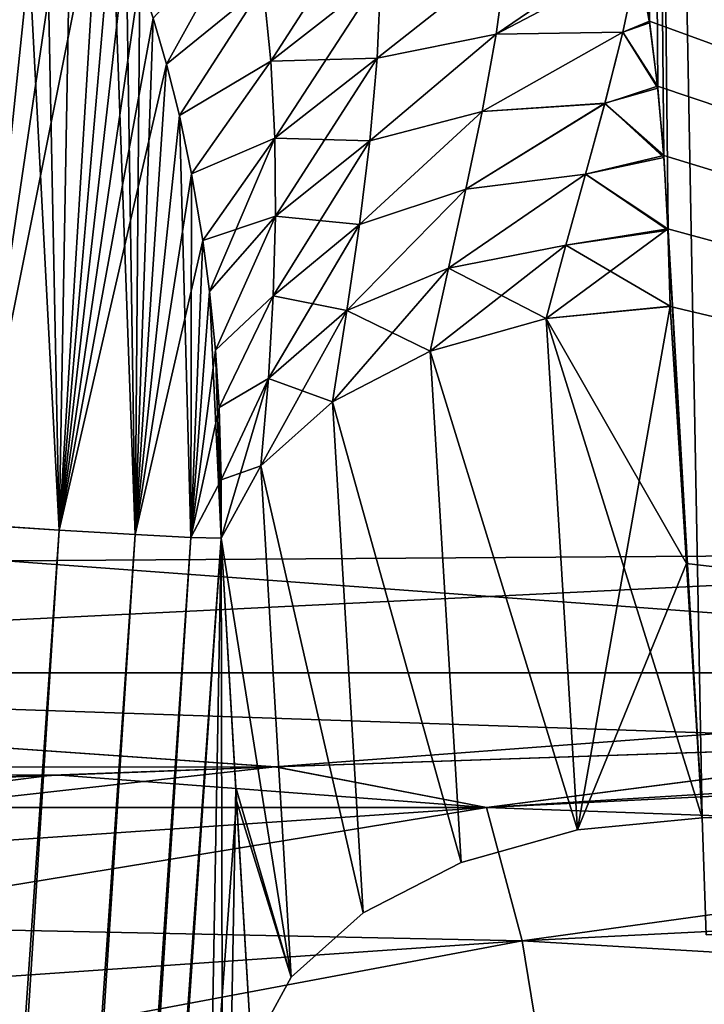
# Model space of a CAD drawing. Header units: millimetres. Extents: x -39 to 39, y -36 to 85.
# Tile 272 of 427: x -17.771 to -17.303, y 71.692 to 72.365. Entities that reach past the tile are written whole.
import ezdxf

# ---------------------------------------------------------------- set-up
doc = ezdxf.new("R2010")
doc.units = ezdxf.units.MM
doc.header["$LTSCALE"] = 65.185185
for name, color, linetype in [('4', 7, 'CONTINUOUS'), ('411', 7, 'CONTINUOUS'), ('413', 7, 'CONTINUOUS'), ('416', 7, 'CONTINUOUS'), ('418', 7, 'CONTINUOUS'), ('425', 7, 'CONTINUOUS'), ('427', 7, 'CONTINUOUS'), ('449', 7, 'CONTINUOUS'), ('450', 7, 'CONTINUOUS'), ('565', 7, 'CONTINUOUS'), ('568', 7, 'CONTINUOUS'), ('570', 7, 'CONTINUOUS'), ('575', 7, 'CONTINUOUS'), ('6', 7, 'CONTINUOUS'), ('628', 7, 'CONTINUOUS'), ('633', 7, 'CONTINUOUS'), ('635', 7, 'CONTINUOUS'), ('636', 7, 'CONTINUOUS'), ('639', 7, 'CONTINUOUS'), ('640', 7, 'CONTINUOUS'), ('67', 7, 'CONTINUOUS'), ('681', 7, 'CONTINUOUS'), ('686', 7, 'CONTINUOUS'), ('69', 7, 'CONTINUOUS')]:
    doc.layers.add(name, color=color, linetype=linetype)

msp = doc.modelspace()

# ---------------------------------------------------------------- linework, layer by layer
at = {"layer": '4', "color": 7, "linetype": 'CONTINUOUS'}
for points in [[(-38.75, 0, 23), (38.75, 85, 23), (-38.75, 85, 23), (-38.75, 0, 23)], [(-38.75, 0, 23), (38.75, 0, 23), (38.75, 85, 23), (-38.75, 0, 23)]]:
    msp.add_3dface(points, dxfattribs=at)
at = {"layer": '411', "linetype": 'CONTINUOUS'}
for points in [[(-17.34005, 72.3629, -10.25087), (-17.34797, 72.40626, -10.28289), (-17.34758, 74.14621, -11.57919), (-17.34005, 72.3629, -10.25087)], [(-17.33451, 72.31809, -10.21764), (-17.34005, 72.3629, -10.25087), (-17.34758, 74.14621, -11.57919), (-17.33451, 72.31809, -10.21764)], [(-17.33036, 72.27083, -10.18251), (-17.33451, 72.31809, -10.21764), (-17.34758, 74.14621, -11.57919), (-17.33036, 72.27083, -10.18251)], [(-17.32748, 72.22115, -10.1455), (-17.33036, 72.27083, -10.18251), (-17.34758, 74.14621, -11.57919), (-17.32748, 72.22115, -10.1455)], [(-17.30405, 71.81932, -9.84599), (-17.32748, 72.22115, -10.1455), (-17.34758, 74.14621, -11.57919), (-17.30405, 71.81932, -9.84599)], [(-15.9082, 71.8195, -9.88702), (-17.30405, 71.81932, -9.84599), (-17.34758, 74.14621, -11.57919), (-15.9082, 71.8195, -9.88702)], [(-14.35254, 74.14621, -11.57919), (-15.9082, 71.8195, -9.88702), (-17.34758, 74.14621, -11.57919), (-14.35254, 74.14621, -11.57919)], [(-17.32595, 72.16901, -10.10658), (-17.32748, 72.22115, -10.1455), (-17.31496, 71.99312, -9.97554), (-17.32595, 72.16901, -10.10658)], [(-17.31496, 71.99312, -9.97554), (-17.32748, 72.22115, -10.1455), (-17.30405, 71.81932, -9.84599), (-17.31496, 71.99312, -9.97554)]]:
    msp.add_3dface(points, dxfattribs=at)
at = {"layer": '413', "linetype": 'CONTINUOUS'}
for points in [[(-17.34797, 72.40627, 10.2829), (-17.34023, 72.36409, 10.25174), (-17.34794, 74.14621, 11.57918), (-17.34797, 72.40627, 10.2829)], [(-17.34023, 72.36409, 10.25174), (-15.84942, 71.8195, 9.88709), (-17.34794, 74.14621, 11.57918), (-17.34023, 72.36409, 10.25174)], [(-15.84942, 71.8195, 9.88709), (-15.79792, 71.8195, 9.88704), (-17.34794, 74.14621, 11.57918), (-15.84942, 71.8195, 9.88709)], [(-17.34794, 74.14621, 11.57918), (-15.79792, 71.8195, 9.88704), (-14.35288, 74.14621, 11.5792), (-17.34794, 74.14621, 11.57918)], [(-17.33464, 72.31949, 10.21868), (-15.84942, 71.8195, 9.88709), (-17.34023, 72.36409, 10.25174), (-17.33464, 72.31949, 10.21868)], [(-17.33044, 72.27211, 10.18346), (-15.84942, 71.8195, 9.88709), (-17.33464, 72.31949, 10.21868), (-17.33044, 72.27211, 10.18346)], [(-17.32752, 72.22195, 10.14609), (-15.84942, 71.8195, 9.88709), (-17.33044, 72.27211, 10.18346), (-17.32752, 72.22195, 10.14609)], [(-17.32595, 72.169, 10.10657), (-15.84942, 71.8195, 9.88709), (-17.32752, 72.22195, 10.14609), (-17.32595, 72.169, 10.10657)], [(-17.31496, 71.99314, 9.97555), (-15.84942, 71.8195, 9.88709), (-17.32595, 72.169, 10.10657), (-17.31496, 71.99314, 9.97555)], [(-17.30405, 71.81932, 9.84599), (-15.84942, 71.8195, 9.88709), (-17.31496, 71.99314, 9.97555), (-17.30405, 71.81932, 9.84599)]]:
    msp.add_3dface(points, dxfattribs=at)
at = {"layer": '416', "color": 2, "linetype": 'CONTINUOUS'}
for points in [[(-15.85, 73.91439, -8.94596), (-17.85714, 73.93346, -8.89833), (-15.85012, 72.00353, -7.53886), (-15.85, 73.91439, -8.94596)], [(-16.82336, 72.00131, -7.50959), (-17.85714, 73.93346, -8.89833), (-17.78031, 71.99487, -7.42307), (-16.82336, 72.00131, -7.50959)], [(-15.85012, 72.00353, -7.53886), (-17.85714, 73.93346, -8.89833), (-16.82336, 72.00131, -7.50959), (-15.85012, 72.00353, -7.53886)]]:
    msp.add_3dface(points, dxfattribs=at)
at = {"layer": '418', "color": 2, "linetype": 'CONTINUOUS'}
for points in [[(-17.85717, 73.93346, 8.89832), (-15.85002, 73.91439, 8.94596), (-16.82312, 72.00131, 7.5096), (-17.85717, 73.93346, 8.89832)], [(-17.78012, 71.99487, 7.4231), (-17.85717, 73.93346, 8.89832), (-16.82312, 72.00131, 7.5096), (-17.78012, 71.99487, 7.4231)]]:
    msp.add_3dface(points, dxfattribs=at)
at = {"layer": '425', "linetype": 'CONTINUOUS'}
for points in [[(-17.78012, 71.99487, 7.4231), (-16.82312, 72.00131, 7.5096), (-18.51389, 71.91839, 7.24847), (-17.78012, 71.99487, 7.4231)], [(-16.82312, 72.00131, 7.5096), (-16.74102, 71.91839, 7.43606), (-18.51389, 71.91839, 7.24847), (-16.82312, 72.00131, 7.5096)], [(-19.05471, 71.85383, 7.05216), (-18.51389, 71.91839, 7.24847), (-17.59628, 71.85401, 7.27208), (-19.05471, 71.85383, 7.05216)], [(-18.51389, 71.91839, 7.24847), (-16.74102, 71.91839, 7.43606), (-17.59628, 71.85401, 7.27208), (-18.51389, 71.91839, 7.24847)], [(-17.59628, 71.85401, 7.27208), (-16.74102, 71.91839, 7.43606), (-17.1081, 71.87076, 7.34608), (-17.59628, 71.85401, 7.27208)], [(-19.05471, 71.85383, 7.05216), (-17.59628, 71.85401, 7.27208), (-17.74857, 71.84831, 7.24384), (-19.05471, 71.85383, 7.05216)], [(-19.05471, 71.85383, 7.05216), (-17.74857, 71.84831, 7.24384), (-18.33746, 71.82629, 7.11102), (-19.05471, 71.85383, 7.05216)]]:
    msp.add_3dface(points, dxfattribs=at)
at = {"layer": '427', "linetype": 'CONTINUOUS'}
for points in [[(-16.82336, 72.00131, -7.50959), (-17.78031, 71.99487, -7.42307), (-16.74098, 71.91839, -7.43606), (-16.82336, 72.00131, -7.50959)], [(-17.78031, 71.99487, -7.42307), (-18.51385, 71.91839, -7.24847), (-16.74098, 71.91839, -7.43606), (-17.78031, 71.99487, -7.42307)], [(-19.05512, 71.85383, -7.05208), (-17.59595, 71.85401, -7.27213), (-18.51385, 71.91839, -7.24847), (-19.05512, 71.85383, -7.05208)], [(-17.59595, 71.85401, -7.27213), (-17.10698, 71.8708, -7.34623), (-18.51385, 71.91839, -7.24847), (-17.59595, 71.85401, -7.27213)], [(-18.51385, 71.91839, -7.24847), (-17.10698, 71.8708, -7.34623), (-16.74098, 71.91839, -7.43606), (-18.51385, 71.91839, -7.24847)], [(-17.59595, 71.85401, -7.27213), (-19.05512, 71.85383, -7.05208), (-17.74283, 71.84852, -7.24494), (-17.59595, 71.85401, -7.27213)], [(-17.74283, 71.84852, -7.24494), (-19.05512, 71.85383, -7.05208), (-18.33741, 71.82629, -7.11102), (-17.74283, 71.84852, -7.24494)]]:
    msp.add_3dface(points, dxfattribs=at)
at = {"layer": '449', "linetype": 'CONTINUOUS'}
for points in [[(-17.63308, 72.01038, -10.29511), (-17.64971, 71.07908, -10.01181), (-17.99473, 66.72761, -10.2187), (-17.63308, 72.01038, -10.29511)], [(-17.63171, 71.35942, -10.02269), (-17.64971, 71.07908, -10.01181), (-17.63308, 72.01038, -10.29511), (-17.63171, 71.35942, -10.02269)], [(-17.623, 71.84007, -10.16819), (-17.63171, 71.35942, -10.02269), (-17.63308, 72.01038, -10.29511), (-17.623, 71.84007, -10.16819)], [(-17.61237, 71.66057, -10.03436), (-17.63171, 71.35942, -10.02269), (-17.623, 71.84007, -10.16819), (-17.61237, 71.66057, -10.03436)]]:
    msp.add_3dface(points, dxfattribs=at)
at = {"layer": '450', "linetype": 'CONTINUOUS'}
for points in [[(-17.63308, 72.01038, 10.29511), (-17.96563, 67.15386, 10.22532), (-17.62246, 71.83096, 10.1614), (-17.63308, 72.01038, 10.29511)], [(-17.62246, 71.83096, 10.1614), (-17.96563, 67.15386, 10.22532), (-17.61237, 71.66057, 10.03436), (-17.62246, 71.83096, 10.1614)]]:
    msp.add_3dface(points, dxfattribs=at)
at = {"layer": '565', "linetype": 'CONTINUOUS'}
for points in [[(-17.32595, 72.16901, -10.10658), (-17.38938, 71.81103, -9.85033), (-17.41077, 72.16061, -10.11111), (-17.32595, 72.16901, -10.10658)], [(-17.32595, 72.16901, -10.10658), (-17.31496, 71.99312, -9.97554), (-17.38938, 71.81103, -9.85033), (-17.32595, 72.16901, -10.10658)], [(-17.41077, 72.16061, -10.11111), (-17.38938, 71.81103, -9.85033), (-17.49001, 72.13824, -10.13484), (-17.41077, 72.16061, -10.11111)], [(-17.49001, 72.13824, -10.13484), (-17.46883, 71.7887, -9.87395), (-17.55687, 72.10373, -10.17585), (-17.49001, 72.13824, -10.13484)], [(-17.38938, 71.81103, -9.85033), (-17.46883, 71.7887, -9.87395), (-17.49001, 72.13824, -10.13484), (-17.38938, 71.81103, -9.85033)], [(-17.55687, 72.10373, -10.17585), (-17.5359, 71.75417, -9.91493), (-17.6059, 72.05991, -10.23079), (-17.55687, 72.10373, -10.17585)], [(-17.46883, 71.7887, -9.87395), (-17.5359, 71.75417, -9.91493), (-17.55687, 72.10373, -10.17585), (-17.46883, 71.7887, -9.87395)], [(-17.58509, 71.71026, -9.96989), (-17.63308, 72.01038, -10.29511), (-17.6059, 72.05991, -10.23079), (-17.58509, 71.71026, -9.96989)], [(-17.5359, 71.75417, -9.91493), (-17.58509, 71.71026, -9.96989), (-17.6059, 72.05991, -10.23079), (-17.5359, 71.75417, -9.91493)], [(-17.623, 71.84007, -10.16819), (-17.63308, 72.01038, -10.29511), (-17.58509, 71.71026, -9.96989), (-17.623, 71.84007, -10.16819)], [(-17.31496, 71.99312, -9.97554), (-17.30405, 71.81932, -9.84599), (-17.38938, 71.81103, -9.85033), (-17.31496, 71.99312, -9.97554)], [(-17.61237, 71.66057, -10.03436), (-17.623, 71.84007, -10.16819), (-17.58509, 71.71026, -9.96989), (-17.61237, 71.66057, -10.03436)]]:
    msp.add_3dface(points, dxfattribs=at)
at = {"layer": '568', "linetype": 'CONTINUOUS'}
for points in [[(-17.31496, 71.99314, 9.97555), (-17.32595, 72.169, 10.10657), (-17.41077, 72.16061, 10.11111), (-17.31496, 71.99314, 9.97555)], [(-17.41077, 72.16061, 10.11111), (-17.49001, 72.13824, 10.13484), (-17.38938, 71.81103, 9.85033), (-17.41077, 72.16061, 10.11111)], [(-17.30405, 71.81932, 9.84599), (-17.31496, 71.99314, 9.97555), (-17.41077, 72.16061, 10.11111), (-17.30405, 71.81932, 9.84599)], [(-17.30405, 71.81932, 9.84599), (-17.41077, 72.16061, 10.11111), (-17.38938, 71.81103, 9.85033), (-17.30405, 71.81932, 9.84599)], [(-17.49001, 72.13824, 10.13484), (-17.55687, 72.10373, 10.17585), (-17.46883, 71.7887, 9.87395), (-17.49001, 72.13824, 10.13484)], [(-17.38938, 71.81103, 9.85033), (-17.49001, 72.13824, 10.13484), (-17.46883, 71.7887, 9.87395), (-17.38938, 71.81103, 9.85033)], [(-17.55687, 72.10373, 10.17585), (-17.6059, 72.05991, 10.23079), (-17.5359, 71.75417, 9.91493), (-17.55687, 72.10373, 10.17585)], [(-17.46883, 71.7887, 9.87395), (-17.55687, 72.10373, 10.17585), (-17.5359, 71.75417, 9.91493), (-17.46883, 71.7887, 9.87395)], [(-17.6059, 72.05991, 10.23079), (-17.63308, 72.01038, 10.29511), (-17.58509, 71.71026, 9.96989), (-17.6059, 72.05991, 10.23079)], [(-17.5359, 71.75417, 9.91493), (-17.6059, 72.05991, 10.23079), (-17.58509, 71.71026, 9.96989), (-17.5359, 71.75417, 9.91493)], [(-17.63308, 72.01038, 10.29511), (-17.62246, 71.83096, 10.1614), (-17.58509, 71.71026, 9.96989), (-17.63308, 72.01038, 10.29511)], [(-17.62246, 71.83096, 10.1614), (-17.61237, 71.66057, 10.03436), (-17.58509, 71.71026, 9.96989), (-17.62246, 71.83096, 10.1614)]]:
    msp.add_3dface(points, dxfattribs=at)
at = {"layer": '570', "linetype": 'CONTINUOUS'}
msp.add_3dface([(-15.84942, 71.8195, 9.88709), (-17.30405, 71.81932, 9.84599), (-17.30134, 71.73927, 9.80334), (-15.84942, 71.8195, 9.88709)], dxfattribs=at)
at = {"layer": '575', "linetype": 'CONTINUOUS'}
msp.add_3dface([(-17.30405, 71.81932, -9.84599), (-15.9082, 71.8195, -9.88702), (-17.30134, 71.73927, -9.80334), (-17.30405, 71.81932, -9.84599)], dxfattribs=at)
at = {"layer": '6', "color": 7, "linetype": 'CONTINUOUS'}
for points in [[(38.75, 0, -23), (-38.75, 85, -23), (38.75, 85, -23), (38.75, 0, -23)], [(38.75, 0, -23), (-38.75, 0, -23), (-38.75, 85, -23), (38.75, 0, -23)]]:
    msp.add_3dface(points, dxfattribs=at)
at = {"layer": '628', "linetype": 'CONTINUOUS'}
for points in [[(-17.74385, 72.01605, -10.44127), (-18.42881, 62.1, -10.29075), (-17.80441, 72.01997, -10.45914), (-17.74385, 72.01605, -10.44127)], [(-18.37252, 62.1, -10.2549), (-18.42881, 62.1, -10.29075), (-17.74385, 72.01605, -10.44127), (-18.37252, 62.1, -10.2549)], [(-17.69186, 72.01296, -10.40533), (-18.37252, 62.1, -10.2549), (-17.74385, 72.01605, -10.44127), (-17.69186, 72.01296, -10.40533)], [(-18.33158, 62.1, -10.20328), (-18.37252, 62.1, -10.2549), (-17.69186, 72.01296, -10.40533), (-18.33158, 62.1, -10.20328)], [(-17.65366, 72.011, -10.35493), (-18.33158, 62.1, -10.20328), (-17.69186, 72.01296, -10.40533), (-17.65366, 72.011, -10.35493)], [(-17.63308, 72.01038, -10.29511), (-18.33158, 62.1, -10.20328), (-17.65366, 72.011, -10.35493), (-17.63308, 72.01038, -10.29511)], [(-17.63308, 72.01038, -10.29511), (-17.99473, 66.72761, -10.2187), (-18.33158, 62.1, -10.20328), (-17.63308, 72.01038, -10.29511)]]:
    msp.add_3dface(points, dxfattribs=at)
at = {"layer": '633', "linetype": 'CONTINUOUS'}
for points in [[(-17.80441, 72.01997, 10.45914), (-18.42823, 62.1, 10.2905), (-17.74385, 72.01605, 10.44127), (-17.80441, 72.01997, 10.45914)], [(-18.42823, 62.1, 10.2905), (-18.37221, 62.1, 10.25462), (-17.74385, 72.01605, 10.44127), (-18.42823, 62.1, 10.2905)], [(-17.74385, 72.01605, 10.44127), (-18.37221, 62.1, 10.25462), (-17.69186, 72.01296, 10.40533), (-17.74385, 72.01605, 10.44127)], [(-18.37221, 62.1, 10.25462), (-18.33148, 62.1, 10.20309), (-17.69186, 72.01296, 10.40533), (-18.37221, 62.1, 10.25462)], [(-17.69186, 72.01296, 10.40533), (-18.33148, 62.1, 10.20309), (-17.65366, 72.011, 10.35493), (-17.69186, 72.01296, 10.40533)], [(-18.33148, 62.1, 10.20309), (-18.30967, 62.1, 10.14109), (-17.65366, 72.011, 10.35493), (-18.33148, 62.1, 10.20309)], [(-18.30967, 62.1, 10.14109), (-17.96563, 67.15386, 10.22532), (-17.65366, 72.011, 10.35493), (-18.30967, 62.1, 10.14109)], [(-17.96563, 67.15386, 10.22532), (-17.63308, 72.01038, 10.29511), (-17.65366, 72.011, 10.35493), (-17.96563, 67.15386, 10.22532)]]:
    msp.add_3dface(points, dxfattribs=at)
at = {"layer": '635', "linetype": 'CONTINUOUS'}
for points in [[(-17.77011, 72.51894, -10.46569), (-17.80441, 72.01997, -10.45914), (-17.78484, 72.52389, -10.4671), (-17.77011, 72.51894, -10.46569)], [(-17.75353, 72.50755, -10.46255), (-17.80441, 72.01997, -10.45914), (-17.77011, 72.51894, -10.46569), (-17.75353, 72.50755, -10.46255)], [(-17.73522, 72.48732, -10.45694), (-17.80441, 72.01997, -10.45914), (-17.75353, 72.50755, -10.46255), (-17.73522, 72.48732, -10.45694)], [(-17.71666, 72.45786, -10.44854), (-17.80441, 72.01997, -10.45914), (-17.73522, 72.48732, -10.45694), (-17.71666, 72.45786, -10.44854)], [(-17.74385, 72.01605, -10.44127), (-17.80441, 72.01997, -10.45914), (-17.71666, 72.45786, -10.44854), (-17.74385, 72.01605, -10.44127)], [(-17.70734, 72.43934, -10.44311), (-17.74385, 72.01605, -10.44127), (-17.71666, 72.45786, -10.44854), (-17.70734, 72.43934, -10.44311)], [(-17.698, 72.41801, -10.4367), (-17.74385, 72.01605, -10.44127), (-17.70734, 72.43934, -10.44311), (-17.698, 72.41801, -10.4367)], [(-17.68868, 72.39363, -10.42918), (-17.74385, 72.01605, -10.44127), (-17.698, 72.41801, -10.4367), (-17.68868, 72.39363, -10.42918)], [(-17.67945, 72.36595, -10.4204), (-17.74385, 72.01605, -10.44127), (-17.68868, 72.39363, -10.42918), (-17.67945, 72.36595, -10.4204)], [(-17.67037, 72.33468, -10.41015), (-17.74385, 72.01605, -10.44127), (-17.67945, 72.36595, -10.4204), (-17.67037, 72.33468, -10.41015)], [(-17.69186, 72.01296, -10.40533), (-17.74385, 72.01605, -10.44127), (-17.67037, 72.33468, -10.41015), (-17.69186, 72.01296, -10.40533)], [(-17.66159, 72.29944, -10.39821), (-17.69186, 72.01296, -10.40533), (-17.67037, 72.33468, -10.41015), (-17.66159, 72.29944, -10.39821)], [(-17.65325, 72.25963, -10.38427), (-17.69186, 72.01296, -10.40533), (-17.66159, 72.29944, -10.39821), (-17.65325, 72.25963, -10.38427)], [(-17.64558, 72.2141, -10.36783), (-17.69186, 72.01296, -10.40533), (-17.65325, 72.25963, -10.38427), (-17.64558, 72.2141, -10.36783)], [(-17.65366, 72.011, -10.35493), (-17.69186, 72.01296, -10.40533), (-17.64558, 72.2141, -10.36783), (-17.65366, 72.011, -10.35493)], [(-17.64095, 72.17911, -10.35494), (-17.65366, 72.011, -10.35493), (-17.64558, 72.2141, -10.36783), (-17.64095, 72.17911, -10.35494)], [(-17.63696, 72.13892, -10.34002), (-17.65366, 72.011, -10.35493), (-17.64095, 72.17911, -10.35494), (-17.63696, 72.13892, -10.34002)], [(-17.63439, 72.0998, -10.32561), (-17.65366, 72.011, -10.35493), (-17.63696, 72.13892, -10.34002), (-17.63439, 72.0998, -10.32561)], [(-17.63292, 72.05028, -10.30807), (-17.65366, 72.011, -10.35493), (-17.63439, 72.0998, -10.32561), (-17.63292, 72.05028, -10.30807)], [(-17.63308, 72.01038, -10.29511), (-17.65366, 72.011, -10.35493), (-17.63292, 72.05028, -10.30807), (-17.63308, 72.01038, -10.29511)]]:
    msp.add_3dface(points, dxfattribs=at)
at = {"layer": '636', "linetype": 'CONTINUOUS'}
for points in [[(-17.67037, 72.33468, -10.41015), (-17.67945, 72.36595, -10.4204), (-17.61254, 72.43894, -10.38845), (-17.67037, 72.33468, -10.41015)], [(-17.60437, 72.38837, -10.36681), (-17.67037, 72.33468, -10.41015), (-17.61254, 72.43894, -10.38845), (-17.60437, 72.38837, -10.36681)], [(-17.52627, 72.33882, -10.29045), (-17.52382, 72.39538, -10.31951), (-17.43763, 72.40861, -10.29391), (-17.52627, 72.33882, -10.29045)], [(-17.44508, 72.35521, -10.26073), (-17.52627, 72.33882, -10.29045), (-17.43763, 72.40861, -10.29391), (-17.44508, 72.35521, -10.26073)], [(-17.34797, 72.40626, -10.28289), (-17.44508, 72.35521, -10.26073), (-17.43763, 72.40861, -10.29391), (-17.34797, 72.40626, -10.28289)], [(-17.44508, 72.35521, -10.26073), (-17.34797, 72.40626, -10.28289), (-17.35847, 72.35651, -10.2459), (-17.44508, 72.35521, -10.26073)], [(-17.34797, 72.40626, -10.28289), (-17.34005, 72.3629, -10.25087), (-17.35847, 72.35651, -10.2459), (-17.34797, 72.40626, -10.28289)], [(-17.59915, 72.33669, -10.34496), (-17.60437, 72.38837, -10.36681), (-17.52382, 72.39538, -10.31951), (-17.59915, 72.33669, -10.34496)], [(-17.52627, 72.33882, -10.29045), (-17.59915, 72.33669, -10.34496), (-17.52382, 72.39538, -10.31951), (-17.52627, 72.33882, -10.29045)], [(-17.66159, 72.29944, -10.39821), (-17.67037, 72.33468, -10.41015), (-17.60437, 72.38837, -10.36681), (-17.66159, 72.29944, -10.39821)], [(-17.59915, 72.33669, -10.34496), (-17.66159, 72.29944, -10.39821), (-17.60437, 72.38837, -10.36681), (-17.59915, 72.33669, -10.34496)], [(-17.34005, 72.3629, -10.25087), (-17.33451, 72.31809, -10.21764), (-17.35847, 72.35651, -10.2459), (-17.34005, 72.3629, -10.25087)], [(-17.53129, 72.28211, -10.26205), (-17.52627, 72.33882, -10.29045), (-17.44508, 72.35521, -10.26073), (-17.53129, 72.28211, -10.26205)], [(-17.45467, 72.30218, -10.22882), (-17.53129, 72.28211, -10.26205), (-17.44508, 72.35521, -10.26073), (-17.45467, 72.30218, -10.22882)], [(-17.45467, 72.30218, -10.22882), (-17.44508, 72.35521, -10.26073), (-17.35847, 72.35651, -10.2459), (-17.45467, 72.30218, -10.22882)], [(-17.37074, 72.30783, -10.21092), (-17.45467, 72.30218, -10.22882), (-17.35847, 72.35651, -10.2459), (-17.37074, 72.30783, -10.21092)], [(-17.33451, 72.31809, -10.21764), (-17.37074, 72.30783, -10.21092), (-17.35847, 72.35651, -10.2459), (-17.33451, 72.31809, -10.21764)], [(-17.65325, 72.25963, -10.38427), (-17.66159, 72.29944, -10.39821), (-17.59915, 72.33669, -10.34496), (-17.65325, 72.25963, -10.38427)], [(-17.59641, 72.28411, -10.32288), (-17.65325, 72.25963, -10.38427), (-17.59915, 72.33669, -10.34496), (-17.59641, 72.28411, -10.32288)], [(-17.59641, 72.28411, -10.32288), (-17.59915, 72.33669, -10.34496), (-17.52627, 72.33882, -10.29045), (-17.59641, 72.28411, -10.32288)], [(-17.53129, 72.28211, -10.26205), (-17.59641, 72.28411, -10.32288), (-17.52627, 72.33882, -10.29045), (-17.53129, 72.28211, -10.26205)], [(-17.33451, 72.31809, -10.21764), (-17.33036, 72.27083, -10.18251), (-17.37074, 72.30783, -10.21092), (-17.33451, 72.31809, -10.21764)], [(-17.46572, 72.24907, -10.19772), (-17.45467, 72.30218, -10.22882), (-17.37074, 72.30783, -10.21092), (-17.46572, 72.24907, -10.19772)], [(-17.38396, 72.25945, -10.17721), (-17.46572, 72.24907, -10.19772), (-17.37074, 72.30783, -10.21092), (-17.38396, 72.25945, -10.17721)], [(-17.33036, 72.27083, -10.18251), (-17.38396, 72.25945, -10.17721), (-17.37074, 72.30783, -10.21092), (-17.33036, 72.27083, -10.18251)], [(-17.53834, 72.22486, -10.23393), (-17.53129, 72.28211, -10.26205), (-17.45467, 72.30218, -10.22882), (-17.53834, 72.22486, -10.23393)], [(-17.46572, 72.24907, -10.19772), (-17.53834, 72.22486, -10.23393), (-17.45467, 72.30218, -10.22882), (-17.46572, 72.24907, -10.19772)], [(-17.64558, 72.2141, -10.36783), (-17.65325, 72.25963, -10.38427), (-17.59641, 72.28411, -10.32288), (-17.64558, 72.2141, -10.36783)], [(-17.59588, 72.23065, -10.30052), (-17.64558, 72.2141, -10.36783), (-17.59641, 72.28411, -10.32288), (-17.59588, 72.23065, -10.30052)], [(-17.59588, 72.23065, -10.30052), (-17.59641, 72.28411, -10.32288), (-17.53129, 72.28211, -10.26205), (-17.59588, 72.23065, -10.30052)], [(-17.53834, 72.22486, -10.23393), (-17.59588, 72.23065, -10.30052), (-17.53129, 72.28211, -10.26205), (-17.53834, 72.22486, -10.23393)], [(-17.33036, 72.27083, -10.18251), (-17.32748, 72.22115, -10.1455), (-17.38396, 72.25945, -10.17721), (-17.33036, 72.27083, -10.18251)], [(-17.47764, 72.19506, -10.16673), (-17.46572, 72.24907, -10.19772), (-17.38396, 72.25945, -10.17721), (-17.47764, 72.19506, -10.16673)], [(-17.39745, 72.21079, -10.14421), (-17.47764, 72.19506, -10.16673), (-17.38396, 72.25945, -10.17721), (-17.39745, 72.21079, -10.14421)], [(-17.32748, 72.22115, -10.1455), (-17.39745, 72.21079, -10.14421), (-17.38396, 72.25945, -10.17721), (-17.32748, 72.22115, -10.1455)], [(-17.54697, 72.16616, -10.20549), (-17.53834, 72.22486, -10.23393), (-17.46572, 72.24907, -10.19772), (-17.54697, 72.16616, -10.20549)], [(-17.47764, 72.19506, -10.16673), (-17.54697, 72.16616, -10.20549), (-17.46572, 72.24907, -10.19772), (-17.47764, 72.19506, -10.16673)], [(-17.64095, 72.17911, -10.35494), (-17.64558, 72.2141, -10.36783), (-17.59588, 72.23065, -10.30052), (-17.64095, 72.17911, -10.35494)], [(-17.63696, 72.13892, -10.34002), (-17.64095, 72.17911, -10.35494), (-17.59588, 72.23065, -10.30052), (-17.63696, 72.13892, -10.34002)], [(-17.59735, 72.17608, -10.2778), (-17.63696, 72.13892, -10.34002), (-17.59588, 72.23065, -10.30052), (-17.59735, 72.17608, -10.2778)], [(-17.59735, 72.17608, -10.2778), (-17.59588, 72.23065, -10.30052), (-17.53834, 72.22486, -10.23393), (-17.59735, 72.17608, -10.2778)], [(-17.54697, 72.16616, -10.20549), (-17.59735, 72.17608, -10.2778), (-17.53834, 72.22486, -10.23393), (-17.54697, 72.16616, -10.20549)], [(-17.32748, 72.22115, -10.1455), (-17.32595, 72.16901, -10.10658), (-17.39745, 72.21079, -10.14421), (-17.32748, 72.22115, -10.1455)], [(-17.41077, 72.16061, -10.11111), (-17.47764, 72.19506, -10.16673), (-17.39745, 72.21079, -10.14421), (-17.41077, 72.16061, -10.11111)], [(-17.32595, 72.16901, -10.10658), (-17.41077, 72.16061, -10.11111), (-17.39745, 72.21079, -10.14421), (-17.32595, 72.16901, -10.10658)], [(-17.49001, 72.13824, -10.13484), (-17.54697, 72.16616, -10.20549), (-17.47764, 72.19506, -10.16673), (-17.49001, 72.13824, -10.13484)], [(-17.41077, 72.16061, -10.11111), (-17.49001, 72.13824, -10.13484), (-17.47764, 72.19506, -10.16673), (-17.41077, 72.16061, -10.11111)], [(-17.63439, 72.0998, -10.32561), (-17.63696, 72.13892, -10.34002), (-17.59735, 72.17608, -10.2778), (-17.63439, 72.0998, -10.32561)], [(-17.60072, 72.11974, -10.2546), (-17.63439, 72.0998, -10.32561), (-17.59735, 72.17608, -10.2778), (-17.60072, 72.11974, -10.2546)], [(-17.60072, 72.11974, -10.2546), (-17.59735, 72.17608, -10.2778), (-17.54697, 72.16616, -10.20549), (-17.60072, 72.11974, -10.2546)], [(-17.55687, 72.10373, -10.17585), (-17.60072, 72.11974, -10.2546), (-17.54697, 72.16616, -10.20549), (-17.55687, 72.10373, -10.17585)], [(-17.49001, 72.13824, -10.13484), (-17.55687, 72.10373, -10.17585), (-17.54697, 72.16616, -10.20549), (-17.49001, 72.13824, -10.13484)], [(-17.63292, 72.05028, -10.30807), (-17.63439, 72.0998, -10.32561), (-17.60072, 72.11974, -10.2546), (-17.63292, 72.05028, -10.30807)], [(-17.6059, 72.05991, -10.23079), (-17.63292, 72.05028, -10.30807), (-17.60072, 72.11974, -10.2546), (-17.6059, 72.05991, -10.23079)], [(-17.55687, 72.10373, -10.17585), (-17.6059, 72.05991, -10.23079), (-17.60072, 72.11974, -10.2546), (-17.55687, 72.10373, -10.17585)], [(-17.6059, 72.05991, -10.23079), (-17.63308, 72.01038, -10.29511), (-17.63292, 72.05028, -10.30807), (-17.6059, 72.05991, -10.23079)]]:
    msp.add_3dface(points, dxfattribs=at)
at = {"layer": '639', "linetype": 'CONTINUOUS'}
for points in [[(-17.78484, 72.52389, 10.4671), (-17.80441, 72.01997, 10.45914), (-17.77011, 72.51894, 10.46569), (-17.78484, 72.52389, 10.4671)], [(-17.80441, 72.01997, 10.45914), (-17.74385, 72.01605, 10.44127), (-17.77011, 72.51894, 10.46569), (-17.80441, 72.01997, 10.45914)], [(-17.77011, 72.51894, 10.46569), (-17.74385, 72.01605, 10.44127), (-17.75353, 72.50755, 10.46255), (-17.77011, 72.51894, 10.46569)], [(-17.75353, 72.50755, 10.46255), (-17.74385, 72.01605, 10.44127), (-17.73522, 72.48732, 10.45694), (-17.75353, 72.50755, 10.46255)], [(-17.73522, 72.48732, 10.45694), (-17.74385, 72.01605, 10.44127), (-17.71666, 72.45786, 10.44854), (-17.73522, 72.48732, 10.45694)], [(-17.71666, 72.45786, 10.44854), (-17.74385, 72.01605, 10.44127), (-17.70734, 72.43934, 10.44311), (-17.71666, 72.45786, 10.44854)], [(-17.74385, 72.01605, 10.44127), (-17.69186, 72.01296, 10.40533), (-17.70734, 72.43934, 10.44311), (-17.74385, 72.01605, 10.44127)], [(-17.70734, 72.43934, 10.44311), (-17.69186, 72.01296, 10.40533), (-17.698, 72.418, 10.4367), (-17.70734, 72.43934, 10.44311)], [(-17.698, 72.418, 10.4367), (-17.69186, 72.01296, 10.40533), (-17.68868, 72.39362, 10.42918), (-17.698, 72.418, 10.4367)], [(-17.68868, 72.39362, 10.42918), (-17.69186, 72.01296, 10.40533), (-17.67945, 72.36595, 10.4204), (-17.68868, 72.39362, 10.42918)], [(-17.67945, 72.36595, 10.4204), (-17.69186, 72.01296, 10.40533), (-17.67037, 72.33468, 10.41015), (-17.67945, 72.36595, 10.4204)], [(-17.67037, 72.33468, 10.41015), (-17.69186, 72.01296, 10.40533), (-17.66159, 72.29944, 10.39821), (-17.67037, 72.33468, 10.41015)], [(-17.69186, 72.01296, 10.40533), (-17.65366, 72.011, 10.35493), (-17.66159, 72.29944, 10.39821), (-17.69186, 72.01296, 10.40533)], [(-17.66159, 72.29944, 10.39821), (-17.65366, 72.011, 10.35493), (-17.65325, 72.25963, 10.38427), (-17.66159, 72.29944, 10.39821)], [(-17.65325, 72.25963, 10.38427), (-17.65366, 72.011, 10.35493), (-17.64558, 72.21409, 10.36783), (-17.65325, 72.25963, 10.38427)], [(-17.64558, 72.21409, 10.36783), (-17.65366, 72.011, 10.35493), (-17.64095, 72.17911, 10.35494), (-17.64558, 72.21409, 10.36783)], [(-17.65366, 72.011, 10.35493), (-17.63308, 72.01038, 10.29511), (-17.64095, 72.17911, 10.35494), (-17.65366, 72.011, 10.35493)], [(-17.64095, 72.17911, 10.35494), (-17.63308, 72.01038, 10.29511), (-17.63696, 72.13892, 10.34002), (-17.64095, 72.17911, 10.35494)], [(-17.63696, 72.13892, 10.34002), (-17.63308, 72.01038, 10.29511), (-17.63439, 72.0998, 10.32561), (-17.63696, 72.13892, 10.34002)], [(-17.63439, 72.0998, 10.32561), (-17.63308, 72.01038, 10.29511), (-17.63292, 72.05028, 10.30807), (-17.63439, 72.0998, 10.32561)]]:
    msp.add_3dface(points, dxfattribs=at)
at = {"layer": '640', "linetype": 'CONTINUOUS'}
for points in [[(-17.60437, 72.38837, 10.36681), (-17.59915, 72.33669, 10.34496), (-17.52467, 72.45192, 10.34951), (-17.60437, 72.38837, 10.36681)], [(-17.52467, 72.45192, 10.34951), (-17.59915, 72.33669, 10.34496), (-17.52382, 72.39538, 10.31951), (-17.52467, 72.45192, 10.34951)], [(-17.67945, 72.36595, 10.4204), (-17.67037, 72.33468, 10.41015), (-17.61254, 72.43894, 10.38845), (-17.67945, 72.36595, 10.4204)], [(-17.61254, 72.43894, 10.38845), (-17.67037, 72.33468, 10.41015), (-17.60437, 72.38837, 10.36681), (-17.61254, 72.43894, 10.38845)], [(-17.34797, 72.40627, 10.2829), (-17.35096, 72.41931, 10.29251), (-17.44508, 72.3552, 10.26072), (-17.34797, 72.40627, 10.2829)], [(-17.35096, 72.41931, 10.29251), (-17.43763, 72.4086, 10.29391), (-17.44508, 72.3552, 10.26072), (-17.35096, 72.41931, 10.29251)], [(-17.52382, 72.39538, 10.31951), (-17.52627, 72.33882, 10.29045), (-17.43763, 72.4086, 10.29391), (-17.52382, 72.39538, 10.31951)], [(-17.43763, 72.4086, 10.29391), (-17.52627, 72.33882, 10.29045), (-17.44508, 72.3552, 10.26072), (-17.43763, 72.4086, 10.29391)], [(-17.34797, 72.40627, 10.2829), (-17.44508, 72.3552, 10.26072), (-17.35847, 72.3565, 10.2459), (-17.34797, 72.40627, 10.2829)], [(-17.34023, 72.36409, 10.25174), (-17.34797, 72.40627, 10.2829), (-17.35847, 72.3565, 10.2459), (-17.34023, 72.36409, 10.25174)], [(-17.59915, 72.33669, 10.34496), (-17.59641, 72.28411, 10.32288), (-17.52382, 72.39538, 10.31951), (-17.59915, 72.33669, 10.34496)], [(-17.52382, 72.39538, 10.31951), (-17.59641, 72.28411, 10.32288), (-17.52627, 72.33882, 10.29045), (-17.52382, 72.39538, 10.31951)], [(-17.67037, 72.33468, 10.41015), (-17.66159, 72.29944, 10.39821), (-17.60437, 72.38837, 10.36681), (-17.67037, 72.33468, 10.41015)], [(-17.60437, 72.38837, 10.36681), (-17.66159, 72.29944, 10.39821), (-17.59915, 72.33669, 10.34496), (-17.60437, 72.38837, 10.36681)], [(-17.33464, 72.31949, 10.21868), (-17.34023, 72.36409, 10.25174), (-17.35847, 72.3565, 10.2459), (-17.33464, 72.31949, 10.21868)], [(-17.52627, 72.33882, 10.29045), (-17.53129, 72.28211, 10.26205), (-17.44508, 72.3552, 10.26072), (-17.52627, 72.33882, 10.29045)], [(-17.44508, 72.3552, 10.26072), (-17.53129, 72.28211, 10.26205), (-17.45467, 72.30217, 10.22882), (-17.44508, 72.3552, 10.26072)], [(-17.45467, 72.30217, 10.22882), (-17.37074, 72.30782, 10.21091), (-17.35847, 72.3565, 10.2459), (-17.45467, 72.30217, 10.22882)], [(-17.44508, 72.3552, 10.26072), (-17.45467, 72.30217, 10.22882), (-17.35847, 72.3565, 10.2459), (-17.44508, 72.3552, 10.26072)], [(-17.37074, 72.30782, 10.21091), (-17.33464, 72.31949, 10.21868), (-17.35847, 72.3565, 10.2459), (-17.37074, 72.30782, 10.21091)], [(-17.66159, 72.29944, 10.39821), (-17.65325, 72.25963, 10.38427), (-17.59915, 72.33669, 10.34496), (-17.66159, 72.29944, 10.39821)], [(-17.59915, 72.33669, 10.34496), (-17.65325, 72.25963, 10.38427), (-17.59641, 72.28411, 10.32288), (-17.59915, 72.33669, 10.34496)], [(-17.59641, 72.28411, 10.32288), (-17.59588, 72.23065, 10.30052), (-17.52627, 72.33882, 10.29045), (-17.59641, 72.28411, 10.32288)], [(-17.52627, 72.33882, 10.29045), (-17.59588, 72.23065, 10.30052), (-17.53129, 72.28211, 10.26205), (-17.52627, 72.33882, 10.29045)], [(-17.33044, 72.27211, 10.18346), (-17.33464, 72.31949, 10.21868), (-17.37074, 72.30782, 10.21091), (-17.33044, 72.27211, 10.18346)], [(-17.46573, 72.24907, 10.19772), (-17.38396, 72.25945, 10.17721), (-17.37074, 72.30782, 10.21091), (-17.46573, 72.24907, 10.19772)], [(-17.45467, 72.30217, 10.22882), (-17.46573, 72.24907, 10.19772), (-17.37074, 72.30782, 10.21091), (-17.45467, 72.30217, 10.22882)], [(-17.38396, 72.25945, 10.17721), (-17.33044, 72.27211, 10.18346), (-17.37074, 72.30782, 10.21091), (-17.38396, 72.25945, 10.17721)], [(-17.45467, 72.30217, 10.22882), (-17.53834, 72.22486, 10.23393), (-17.46573, 72.24907, 10.19772), (-17.45467, 72.30217, 10.22882)], [(-17.53129, 72.28211, 10.26205), (-17.53834, 72.22486, 10.23393), (-17.45467, 72.30217, 10.22882), (-17.53129, 72.28211, 10.26205)], [(-17.65325, 72.25963, 10.38427), (-17.64558, 72.21409, 10.36783), (-17.59641, 72.28411, 10.32288), (-17.65325, 72.25963, 10.38427)], [(-17.64558, 72.21409, 10.36783), (-17.64095, 72.17911, 10.35494), (-17.59641, 72.28411, 10.32288), (-17.64558, 72.21409, 10.36783)], [(-17.59641, 72.28411, 10.32288), (-17.64095, 72.17911, 10.35494), (-17.59588, 72.23065, 10.30052), (-17.59641, 72.28411, 10.32288)], [(-17.53129, 72.28211, 10.26205), (-17.59735, 72.17608, 10.2778), (-17.53834, 72.22486, 10.23393), (-17.53129, 72.28211, 10.26205)], [(-17.59588, 72.23065, 10.30052), (-17.59735, 72.17608, 10.2778), (-17.53129, 72.28211, 10.26205), (-17.59588, 72.23065, 10.30052)], [(-17.32752, 72.22195, 10.14609), (-17.33044, 72.27211, 10.18346), (-17.38396, 72.25945, 10.17721), (-17.32752, 72.22195, 10.14609)], [(-17.46573, 72.24907, 10.19772), (-17.47764, 72.19506, 10.16672), (-17.38396, 72.25945, 10.17721), (-17.46573, 72.24907, 10.19772)], [(-17.47764, 72.19506, 10.16672), (-17.39745, 72.21079, 10.14421), (-17.38396, 72.25945, 10.17721), (-17.47764, 72.19506, 10.16672)], [(-17.39745, 72.21079, 10.14421), (-17.32752, 72.22195, 10.14609), (-17.38396, 72.25945, 10.17721), (-17.39745, 72.21079, 10.14421)], [(-17.46573, 72.24907, 10.19772), (-17.54697, 72.16616, 10.20549), (-17.47764, 72.19506, 10.16672), (-17.46573, 72.24907, 10.19772)], [(-17.53834, 72.22486, 10.23393), (-17.54697, 72.16616, 10.20549), (-17.46573, 72.24907, 10.19772), (-17.53834, 72.22486, 10.23393)], [(-17.64095, 72.17911, 10.35494), (-17.63696, 72.13892, 10.34002), (-17.59588, 72.23065, 10.30052), (-17.64095, 72.17911, 10.35494)], [(-17.59588, 72.23065, 10.30052), (-17.63696, 72.13892, 10.34002), (-17.59735, 72.17608, 10.2778), (-17.59588, 72.23065, 10.30052)], [(-17.53834, 72.22486, 10.23393), (-17.60072, 72.11974, 10.2546), (-17.54697, 72.16616, 10.20549), (-17.53834, 72.22486, 10.23393)], [(-17.59735, 72.17608, 10.2778), (-17.60072, 72.11974, 10.2546), (-17.53834, 72.22486, 10.23393), (-17.59735, 72.17608, 10.2778)], [(-17.41077, 72.16061, 10.11111), (-17.32752, 72.22195, 10.14609), (-17.39745, 72.21079, 10.14421), (-17.41077, 72.16061, 10.11111)], [(-17.32595, 72.169, 10.10657), (-17.32752, 72.22195, 10.14609), (-17.41077, 72.16061, 10.11111), (-17.32595, 72.169, 10.10657)], [(-17.49001, 72.13824, 10.13484), (-17.41077, 72.16061, 10.11111), (-17.39745, 72.21079, 10.14421), (-17.49001, 72.13824, 10.13484)], [(-17.47764, 72.19506, 10.16672), (-17.49001, 72.13824, 10.13484), (-17.39745, 72.21079, 10.14421), (-17.47764, 72.19506, 10.16672)], [(-17.55687, 72.10373, 10.17585), (-17.49001, 72.13824, 10.13484), (-17.47764, 72.19506, 10.16672), (-17.55687, 72.10373, 10.17585)], [(-17.54697, 72.16616, 10.20549), (-17.55687, 72.10373, 10.17585), (-17.47764, 72.19506, 10.16672), (-17.54697, 72.16616, 10.20549)], [(-17.63696, 72.13892, 10.34002), (-17.63439, 72.0998, 10.32561), (-17.59735, 72.17608, 10.2778), (-17.63696, 72.13892, 10.34002)], [(-17.59735, 72.17608, 10.2778), (-17.63439, 72.0998, 10.32561), (-17.60072, 72.11974, 10.2546), (-17.59735, 72.17608, 10.2778)], [(-17.6059, 72.05991, 10.23079), (-17.55687, 72.10373, 10.17585), (-17.54697, 72.16616, 10.20549), (-17.6059, 72.05991, 10.23079)], [(-17.60072, 72.11974, 10.2546), (-17.6059, 72.05991, 10.23079), (-17.54697, 72.16616, 10.20549), (-17.60072, 72.11974, 10.2546)], [(-17.63439, 72.0998, 10.32561), (-17.63292, 72.05028, 10.30807), (-17.60072, 72.11974, 10.2546), (-17.63439, 72.0998, 10.32561)], [(-17.63308, 72.01038, 10.29511), (-17.6059, 72.05991, 10.23079), (-17.60072, 72.11974, 10.2546), (-17.63308, 72.01038, 10.29511)], [(-17.63292, 72.05028, 10.30807), (-17.63308, 72.01038, 10.29511), (-17.60072, 72.11974, 10.2546), (-17.63292, 72.05028, 10.30807)]]:
    msp.add_3dface(points, dxfattribs=at)
at = {"layer": '67', "color": 7, "linetype": 'CONTINUOUS'}
for points in [[(-37.14247, 80.4, 20.89247), (37.14247, 80.4, 20.89247), (-36.94822, 21.7676, 20.89247), (-37.14247, 80.4, 20.89247)], [(-36.94822, 21.7676, 20.89247), (37.14247, 80.4, 20.89247), (-36.86, 21.81068, 20.89247), (-36.94822, 21.7676, 20.89247)], [(-36.86, 21.81068, 20.89247), (37.14247, 80.4, 20.89247), (-36.76292, 21.82549, 20.89247), (-36.86, 21.81068, 20.89247)], [(-36.76292, 21.82549, 20.89247), (37.14247, 80.4, 20.89247), (36.76292, 21.82549, 20.89247), (-36.76292, 21.82549, 20.89247)]]:
    msp.add_3dface(points, dxfattribs=at)
at = {"layer": '681', "linetype": 'CONTINUOUS'}
for points in [[(-16.3897, 71.8789, -7.39823), (-17.45155, 71.82623, -7.24437), (-16.38096, 71.78767, -7.30981), (-16.3897, 71.8789, -7.39823)], [(-16.3897, 71.8789, -7.39823), (-17.10698, 71.8708, -7.34623), (-17.45155, 71.82623, -7.24437), (-16.3897, 71.8789, -7.39823)], [(-17.10698, 71.8708, -7.34623), (-17.59595, 71.85401, -7.27213), (-17.45155, 71.82623, -7.24437), (-17.10698, 71.8708, -7.34623)], [(-17.74283, 71.84852, -7.24494), (-18.33741, 71.82629, -7.11102), (-17.45155, 71.82623, -7.24437), (-17.74283, 71.84852, -7.24494)], [(-17.59595, 71.85401, -7.27213), (-17.74283, 71.84852, -7.24494), (-17.45155, 71.82623, -7.24437), (-17.59595, 71.85401, -7.27213)], [(-17.45155, 71.82623, -7.24437), (-18.33741, 71.82629, -7.11102), (-18.46795, 71.75675, -6.944), (-17.45155, 71.82623, -7.24437)], [(-17.45155, 71.82623, -7.24437), (-18.46795, 71.75675, -6.944), (-17.42719, 71.73515, -7.15878), (-17.45155, 71.82623, -7.24437)], [(-16.38096, 71.78767, -7.30981), (-17.45155, 71.82623, -7.24437), (-17.42719, 71.73515, -7.15878), (-16.38096, 71.78767, -7.30981)], [(-16.38096, 71.78767, -7.30981), (-17.42719, 71.73515, -7.15878), (-16.37395, 71.67317, -7.25454), (-16.38096, 71.78767, -7.30981)], [(-17.42719, 71.73515, -7.15878), (-18.46795, 71.75675, -6.944), (-18.43212, 71.66564, -6.86258), (-17.42719, 71.73515, -7.15878)], [(-17.42719, 71.73515, -7.15878), (-18.43212, 71.66564, -6.86258), (-17.40843, 71.62082, -7.10593), (-17.42719, 71.73515, -7.15878)], [(-16.37395, 71.67317, -7.25454), (-17.42719, 71.73515, -7.15878), (-17.40843, 71.62082, -7.10593), (-16.37395, 71.67317, -7.25454)]]:
    msp.add_3dface(points, dxfattribs=at)
at = {"layer": '686', "linetype": 'CONTINUOUS'}
for points in [[(-17.45155, 71.82623, 7.24437), (-16.47225, 71.88644, 7.40588), (-16.3897, 71.8789, 7.39823), (-17.45155, 71.82623, 7.24437)], [(-17.1081, 71.87076, 7.34608), (-16.47225, 71.88644, 7.40588), (-17.45155, 71.82623, 7.24437), (-17.1081, 71.87076, 7.34608)], [(-17.45155, 71.82623, 7.24437), (-16.3897, 71.8789, 7.39823), (-17.42719, 71.73515, 7.15878), (-17.45155, 71.82623, 7.24437)], [(-17.42719, 71.73515, 7.15878), (-16.3897, 71.8789, 7.39823), (-16.38096, 71.78767, 7.30982), (-17.42719, 71.73515, 7.15878)], [(-17.59628, 71.85401, 7.27208), (-17.1081, 71.87076, 7.34608), (-17.45155, 71.82623, 7.24437), (-17.59628, 71.85401, 7.27208)], [(-17.74857, 71.84831, 7.24384), (-17.59628, 71.85401, 7.27208), (-18.46795, 71.75675, 6.944), (-17.74857, 71.84831, 7.24384)], [(-18.46795, 71.75675, 6.944), (-17.59628, 71.85401, 7.27208), (-17.45155, 71.82623, 7.24437), (-18.46795, 71.75675, 6.944)], [(-18.33746, 71.82629, 7.11102), (-17.74857, 71.84831, 7.24384), (-18.46795, 71.75675, 6.944), (-18.33746, 71.82629, 7.11102)], [(-18.46795, 71.75675, 6.944), (-17.45155, 71.82623, 7.24437), (-18.43212, 71.66564, 6.86258), (-18.46795, 71.75675, 6.944)], [(-18.43212, 71.66564, 6.86258), (-17.45155, 71.82623, 7.24437), (-17.42719, 71.73515, 7.15878), (-18.43212, 71.66564, 6.86258)], [(-17.42719, 71.73515, 7.15878), (-16.38096, 71.78767, 7.30982), (-17.40843, 71.62082, 7.10593), (-17.42719, 71.73515, 7.15878)], [(-17.40843, 71.62082, 7.10593), (-16.38096, 71.78767, 7.30982), (-16.37394, 71.67317, 7.25454), (-17.40843, 71.62082, 7.10593)], [(-18.43212, 71.66564, 6.86258), (-17.42719, 71.73515, 7.15878), (-18.40664, 71.55127, 6.81271), (-18.43212, 71.66564, 6.86258)], [(-18.40664, 71.55127, 6.81271), (-17.42719, 71.73515, 7.15878), (-17.40843, 71.62082, 7.10593), (-18.40664, 71.55127, 6.81271)]]:
    msp.add_3dface(points, dxfattribs=at)
at = {"layer": '69', "color": 7, "linetype": 'CONTINUOUS'}
for points in [[(37.14247, 80.4, -20.89247), (-37.14247, 80.4, -20.89247), (36.94822, 21.7676, -20.89247), (37.14247, 80.4, -20.89247)], [(36.76292, 21.82549, -20.89247), (-37.14247, 80.4, -20.89247), (-36.76292, 21.82549, -20.89247), (36.76292, 21.82549, -20.89247)], [(36.86, 21.81068, -20.89247), (-37.14247, 80.4, -20.89247), (36.76292, 21.82549, -20.89247), (36.86, 21.81068, -20.89247)], [(36.94822, 21.7676, -20.89247), (-37.14247, 80.4, -20.89247), (36.86, 21.81068, -20.89247), (36.94822, 21.7676, -20.89247)]]:
    msp.add_3dface(points, dxfattribs=at)

doc.saveas('drawing.dxf')
